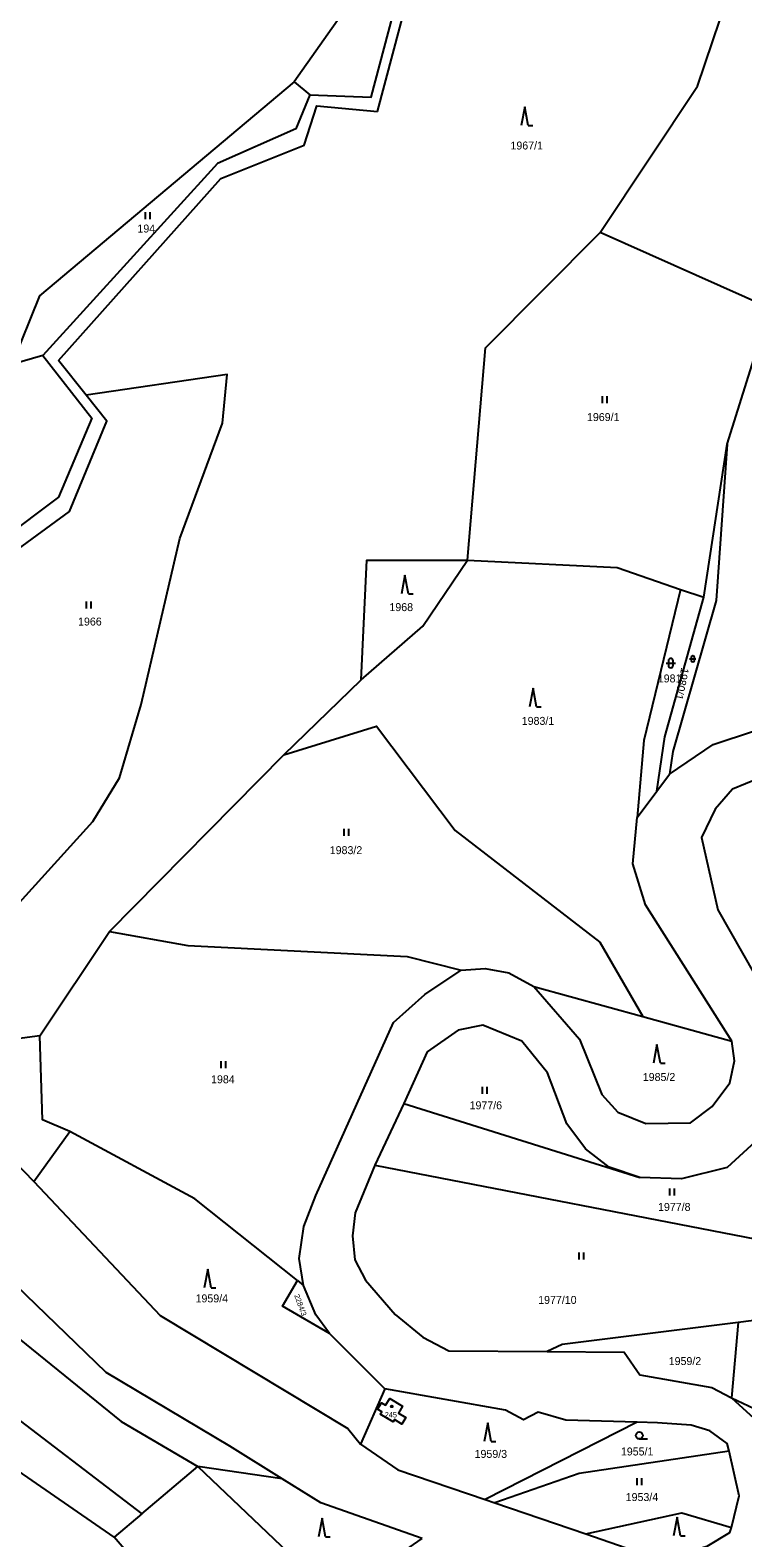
# Model space of a CAD drawing. Extents: x -725728 to -720881, y -1068679 to -1063504.
# Drawn here: x -722564.1 to -722411.6, y -1066615.6 to -1066293 of the extents above; entities that cross this region are included whole.
import ezdxf

# ---------------------------------------------------------------- set-up
doc = ezdxf.new("R2010")
doc.units = 0
for name, color, linetype in [('Hranice parcel', 7, 'Continuous'), ('Parcelní čísla', 7, 'Continuous'), ('Značky budov', 7, 'Continuous'), ('Značky kultur', 7, 'Continuous')]:
    doc.layers.add(name, color=color, linetype=linetype)

# ---------------------------------------------------------------- blocks, each defined once
blk = doc.blocks.new('3.06_1')
at = {"layer": 'Značky kultur'}
for p, q in [((-0.051, 0), (-0.051, 0.15)), ((0.049, 0), (0.049, 0.15))]:
    blk.add_line(p, q, dxfattribs=at)

msp = doc.modelspace()

# ---------------------------------------------------------------- linework, layer by layer
at = {"layer": 'Hranice parcel'}
for p, q in [((-722489.79, -1066310.42), (-722482.21, -1066281.73)), ((-722489.79, -1066310.42), (-722482.21, -1066281.73)), ((-722507.61, -1066304.03), (-722504.27, -1066306.85)), ((-722558.05, -1066363.68), (-722523.3, -1066324.77)), ((-722558.05, -1066363.68), (-722523.3, -1066324.77)), ((-722405.85, -1066352.47), (-722442.14, -1066336.29)), ((-722414.99, -1066381.56), (-722405.85, -1066352.47)), ((-722561.44, -1066362.6), (-722568.06, -1066364.51)), ((-722552.14, -1066371.09), (-722558.05, -1066363.68)), ((-722552.14, -1066371.09), (-722558.05, -1066363.68)), ((-722419.95, -1066414.31), (-722414.99, -1066381.56)), ((-722424.99, -1066412.65), (-722419.95, -1066414.31)), ((-722509.81, -1066448.05), (-722493.33, -1066431.98)), ((-722547.17, -1066485.86), (-722509.81, -1066448.05)), ((-722430, -1066455.8), (-722427.29, -1066452.19)), ((-722434.25, -1066461.47), (-722430, -1066455.8)), ((-722562.05, -1066508.2), (-722547.17, -1066485.86)), ((-722456.32, -1066497.64), (-722433, -1066504.07)), ((-722433, -1066504.07), (-722414.01, -1066509.31)), ((-722484.19, -1066522.63), (-722490.4, -1066535.88)), ((-722484.19, -1066522.63), (-722433.7, -1066538.5)), ((-722563.35, -1066539.35), (-722555.65, -1066528.64)), ((-722490.4, -1066535.88), (-722386.61, -1066555.97)), ((-722614.88, -1066553.54), (-722540.25, -1066610.42)), ((-722506.94, -1066560.54), (-722505.65, -1066561.57)), ((-722382.75, -1066565.75), (-722412.64, -1066569.48)), ((-722412.64, -1066569.48), (-722414.04, -1066585.59)), ((-722488.21, -1066583.72), (-722500.04, -1066571.89)), ((-722488.21, -1066583.72), (-722493.43, -1066595.56)), ((-722434.24, -1066590.83), (-722466.73, -1066607.4)), ((-722540.25, -1066610.42), (-722528.25, -1066600.33)), ((-722510.19, -1066602.98), (-722528.25, -1066600.33)), ((-722466.73, -1066607.4), (-722464.68, -1066608.1)), ((-722464.68, -1066608.1), (-722445.26, -1066614.75)), ((-722540.25, -1066610.42), (-722546.18, -1066615.41)), ((-722534.78, -1066628.61), (-722546.18, -1066615.41))]:
    msp.add_line(p, q, dxfattribs=at)
for points in [[(-722455.07, -1066212.66), (-722464.56, -1066243.05), (-722507.61, -1066304.03)], [(-722504.27, -1066306.85), (-722491.14, -1066307.32), (-722483.71, -1066279.31), (-722472.32, -1066274.24), (-722462.67, -1066261.58), (-722452.07, -1066256.04), (-722452.07, -1066247.81), (-722450.17, -1066223.43), (-722445.9, -1066220.11), (-722447.48, -1066213.94)], [(-722442.14, -1066336.29), (-722421.34, -1066305.02), (-722413.33, -1066281.34), (-722402.98, -1066269.66), (-722400.8, -1066249.46), (-722397.49, -1066242.41)], [(-722507.61, -1066304.03), (-722562.12, -1066349.87), (-722568.06, -1066364.51)], [(-722504.27, -1066306.85), (-722507.28, -1066314.13), (-722524.04, -1066321.57), (-722561.44, -1066362.6)], [(-722523.3, -1066324.77), (-722505.51, -1066317.6), (-722502.75, -1066309.19), (-722489.79, -1066310.42)], [(-722523.3, -1066324.77), (-722505.51, -1066317.6), (-722502.75, -1066309.19), (-722489.79, -1066310.42)], [(-722470.52, -1066406.38), (-722466.69, -1066361.01), (-722442.14, -1066336.29)], [(-722561.44, -1066362.6), (-722550.94, -1066376.01), (-722558.06, -1066392.95), (-722570.08, -1066401.97), (-722576.09, -1066422.23), (-722572.92, -1066438.69), (-722588.27, -1066450.4), (-722586.85, -1066465.76), (-722593.49, -1066468.92), (-722593.17, -1066473.51), (-722597.69, -1066475.18)], [(-722597.1, -1066497.53), (-722589.04, -1066495.34), (-722583.75, -1066495.11), (-722566.37, -1066479.68), (-722550.72, -1066462.3), (-722544.98, -1066452.98), (-722540.37, -1066437.32), (-722532.09, -1066401.76), (-722523, -1066377.12), (-722521.96, -1066366.65), (-722552.14, -1066371.09)], [(-722588.73, -1066470.96), (-722584.54, -1066468.38), (-722585.5, -1066452.93), (-722569.92, -1066440.1), (-722573.37, -1066422.58), (-722567.71, -1066404.79), (-722555.71, -1066395.96), (-722547.71, -1066376.64), (-722552.14, -1066371.09)], [(-722588.73, -1066470.96), (-722584.54, -1066468.38), (-722585.5, -1066452.93), (-722569.92, -1066440.1), (-722573.37, -1066422.58), (-722567.71, -1066404.79), (-722555.71, -1066395.96), (-722547.71, -1066376.64), (-722552.14, -1066371.09)], [(-722414.99, -1066381.56), (-722417.34, -1066415), (-722426.59, -1066447.32), (-722427.29, -1066452.19)], [(-722493.33, -1066431.98), (-722492.11, -1066406.38), (-722470.52, -1066406.38)], [(-722493.33, -1066431.98), (-722480.09, -1066420.49), (-722470.52, -1066406.38)], [(-722470.52, -1066406.38), (-722438.49, -1066407.95), (-722424.99, -1066412.65)], [(-722424.99, -1066412.65), (-722432.83, -1066445.02), (-722434.25, -1066461.47)], [(-722430, -1066455.8), (-722428.33, -1066444.19), (-722419.95, -1066414.31)], [(-722509.81, -1066448.05), (-722490.02, -1066441.94), (-722473.2, -1066464.27), (-722442.24, -1066488.1), (-722433, -1066504.07)], [(-722427.29, -1066452.19), (-722418.01, -1066445.87), (-722409.11, -1066442.91), (-722393.39, -1066445.36), (-722385.78, -1066452.58), (-722379.21, -1066461.34)], [(-722371.47, -1066488.08), (-722375.09, -1066485.97), (-722379.47, -1066481.72), (-722383.59, -1066475.27), (-722393.52, -1066458.77), (-722398.29, -1066455.15), (-722402.72, -1066453.28), (-722408.31, -1066453.09), (-722413.81, -1066455.39), (-722417.57, -1066459.7), (-722420.51, -1066465.75), (-722416.97, -1066481.2), (-722403.76, -1066504.41), (-722401.94, -1066512.16), (-722402.45, -1066515.82)], [(-722414.01, -1066509.31), (-722432.44, -1066480.17), (-722435.15, -1066471.4), (-722434.25, -1066461.47)], [(-722547.17, -1066485.86), (-722530.36, -1066488.84), (-722483.48, -1066491.22), (-722471.87, -1066494.1)], [(-722505.65, -1066561.57), (-722506.56, -1066555.83), (-722505.59, -1066549), (-722503.03, -1066542.35), (-722486.35, -1066505.3), (-722479.67, -1066499.33), (-722471.87, -1066494.1)], [(-722471.87, -1066494.1), (-722466.75, -1066493.74), (-722461.69, -1066494.71), (-722456.32, -1066497.64)], [(-722456.32, -1066497.64), (-722446.56, -1066508.9), (-722441.8, -1066520.74), (-722438.4, -1066524.48), (-722432.42, -1066526.92), (-722422.85, -1066526.8), (-722418.16, -1066523.26), (-722414.44, -1066518.26), (-722413.4, -1066513.5), (-722414.01, -1066509.31)], [(-722433.7, -1066538.5), (-722440.25, -1066536.3), (-722445.29, -1066532.35), (-722449.31, -1066526.98), (-722453.46, -1066516.06), (-722458.9, -1066509.31), (-722467.23, -1066505.91), (-722472.52, -1066506.95), (-722479.21, -1066511.58), (-722484.19, -1066522.63)], [(-722562.05, -1066508.2), (-722584.26, -1066511.08), (-722586.2, -1066511.84)], [(-722555.65, -1066528.64), (-722561.45, -1066526.11), (-722562.05, -1066508.2)], [(-722586.2, -1066511.84), (-722577.7, -1066518.6), (-722571.75, -1066530.68), (-722563.35, -1066539.35)], [(-722403.04, -1066520.09), (-722407.31, -1066529.3), (-722414.99, -1066536.37), (-722424.74, -1066538.75), (-722433.7, -1066538.5)], [(-722510.19, -1066602.98), (-722521.42, -1066596), (-722547.89, -1066580.22), (-722582.24, -1066547.05), (-722604.08, -1066523.94), (-722612.57, -1066523.34), (-722614.1, -1066524.67)], [(-722614.1, -1066524.67), (-722591.53, -1066549.78), (-722594.19, -1066557.86), (-722586.53, -1066566.1), (-722575.96, -1066565.35), (-722544.65, -1066590.67), (-722528.25, -1066600.33)], [(-722506.94, -1066560.54), (-722528.86, -1066543.08), (-722555.65, -1066528.64)], [(-722490.4, -1066535.88), (-722494.55, -1066546.07), (-722495.16, -1066550.95), (-722494.68, -1066556.08), (-722492.36, -1066560.47), (-722486.02, -1066567.79), (-722480.11, -1066572.62), (-722474.56, -1066575.55), (-722453.48, -1066575.73)], [(-722563.35, -1066539.35), (-722536.29, -1066567.98), (-722496.16, -1066592.17), (-722493.43, -1066595.56)], [(-722546.18, -1066615.41), (-722576.45, -1066594.53), (-722597.94, -1066573.71), (-722614.88, -1066553.54)], [(-722500.04, -1066571.89), (-722510.16, -1066565.99), (-722506.94, -1066560.54)], [(-722500.04, -1066571.89), (-722503.03, -1066567.86), (-722505.65, -1066561.57)], [(-722412.64, -1066569.48), (-722450.29, -1066574.18), (-722453.48, -1066575.73)], [(-722453.48, -1066575.73), (-722437.03, -1066575.87), (-722433.66, -1066580.7), (-722418.26, -1066583.4), (-722414.04, -1066585.59)], [(-722434.24, -1066590.83), (-722449.5, -1066590.43), (-722455.46, -1066588.69), (-722458.54, -1066590.33), (-722462.44, -1066588.27), (-722488.21, -1066583.72)], [(-722489.2, -1066589.09), (-722488.9, -1066588.6), (-722489.81, -1066588.05), (-722488.97, -1066586.66), (-722488.06, -1066587.21), (-722487.16, -1066585.74), (-722484.44, -1066587.39), (-722485.33, -1066588.87), (-722483.73, -1066589.84), (-722484.57, -1066591.23), (-722486.18, -1066590.25), (-722486.48, -1066590.74), (-722489.2, -1066589.09)], [(-722414.04, -1066585.59), (-722405.58, -1066589.65), (-722402.72, -1066595.3), (-722403.53, -1066602.19)], [(-722414.04, -1066585.59), (-722409.27, -1066589.97), (-722404.43, -1066598.22), (-722403.53, -1066602.19)], [(-722414.54, -1066597.02), (-722415.02, -1066595.36), (-722418.72, -1066592.69), (-722422.72, -1066591.46), (-722429.9, -1066590.94), (-722434.24, -1066590.83)], [(-722493.43, -1066595.56), (-722485.42, -1066601), (-722466.73, -1066607.4)], [(-722414.54, -1066597.02), (-722446.63, -1066601.83), (-722464.68, -1066608.1)], [(-722414.03, -1066613.35), (-722412.45, -1066606.58), (-722414.54, -1066597.02)], [(-722528.25, -1066600.33), (-722498.62, -1066628.48), (-722480.28, -1066615.71)], [(-722480.28, -1066615.71), (-722501.93, -1066608.11), (-722510.19, -1066602.98)], [(-722445.26, -1066614.75), (-722424.67, -1066610.24), (-722414.03, -1066613.35)], [(-722445.26, -1066614.75), (-722431.44, -1066619.48), (-722426.42, -1066619.38), (-722419.23, -1066617.33), (-722414.41, -1066614.45), (-722414.03, -1066613.35)]]:
    msp.add_lwpolyline(points, dxfattribs=at)
at = {"layer": 'Značky budov'}
msp.add_circle((-722486.74, -1066587.47), 0.175, dxfattribs=at)
at = {"layer": 'Značky kultur'}
for p, q in [((-722458.31, -1066309.39), (-722459.06, -1066313.39)), ((-722457.56, -1066313.39), (-722458.31, -1066309.39)), ((-722457.56, -1066313.39), (-722456.56, -1066313.39)), ((-722441.65, -1066372.84), (-722441.65, -1066371.34)), ((-722440.65, -1066372.84), (-722440.65, -1066371.34)), ((-722483.93, -1066409.63), (-722484.68, -1066413.63)), ((-722483.18, -1066413.63), (-722483.93, -1066409.63)), ((-722552.1, -1066416.78), (-722552.1, -1066415.28)), ((-722551.1, -1066416.78), (-722551.1, -1066415.28)), ((-722483.18, -1066413.63), (-722482.18, -1066413.63)), ((-722428.05, -1066428.41), (-722426.05, -1066428.41)), ((-722427.55, -1066427.91), (-722427.55, -1066428.91)), ((-722426.55, -1066428.91), (-722426.55, -1066427.91)), ((-722423.01, -1066427.5), (-722421.67, -1066427.5)), ((-722422.68, -1066427.17), (-722422.68, -1066427.84)), ((-722422.01, -1066427.84), (-722422.01, -1066427.17)), ((-722456.52, -1066433.81), (-722457.27, -1066437.81)), ((-722455.77, -1066437.81), (-722456.52, -1066433.81)), ((-722455.77, -1066437.81), (-722454.77, -1066437.81)), ((-722496.92, -1066465.36), (-722496.92, -1066463.86)), ((-722495.92, -1066465.36), (-722495.92, -1066463.86)), ((-722430.03, -1066510.05), (-722430.78, -1066514.05)), ((-722429.28, -1066514.05), (-722430.03, -1066510.05)), ((-722523.26, -1066515.09), (-722523.26, -1066513.59)), ((-722522.26, -1066515.09), (-722522.26, -1066513.59)), ((-722429.28, -1066514.05), (-722428.28, -1066514.05)), ((-722467.37, -1066520.57), (-722467.37, -1066519.07)), ((-722466.37, -1066520.57), (-722466.37, -1066519.07)), ((-722427.27, -1066542.33), (-722427.27, -1066540.83)), ((-722426.27, -1066542.33), (-722426.27, -1066540.83)), ((-722446.68, -1066556.04), (-722446.68, -1066554.54)), ((-722445.68, -1066556.04), (-722445.68, -1066554.54)), ((-722526.12, -1066558.11), (-722526.87, -1066562.11)), ((-722525.37, -1066562.11), (-722526.12, -1066558.11)), ((-722525.37, -1066562.11), (-722524.37, -1066562.11)), ((-722466.23, -1066590.95), (-722466.98, -1066594.95)), ((-722465.48, -1066594.95), (-722466.23, -1066590.95)), ((-722465.48, -1066594.95), (-722464.48, -1066594.95)), ((-722433.79, -1066594.43), (-722432.04, -1066594.43)), ((-722434.21, -1066604.29), (-722434.21, -1066602.79)), ((-722433.21, -1066604.29), (-722433.21, -1066602.79)), ((-722501.67, -1066611.34), (-722502.42, -1066615.34)), ((-722500.92, -1066615.34), (-722501.67, -1066611.34)), ((-722425.7, -1066611.17), (-722426.45, -1066615.17)), ((-722424.95, -1066615.17), (-722425.7, -1066611.17)), ((-722500.92, -1066615.34), (-722499.92, -1066615.34)), ((-722424.95, -1066615.17), (-722423.95, -1066615.17))]:
    msp.add_line(p, q, dxfattribs=at)
msp.add_circle((-722433.79, -1066593.68), 0.75, dxfattribs=at)
for centre, radius, start, end in [((-722427.05, -1066427.91), 0.5, 0, 180), ((-722427.05, -1066428.91), 0.5, 180, 359.9879), ((-722422.34, -1066427.17), 0.335, 0, 180), ((-722422.34, -1066427.84), 0.335, 180, 359.9879)]:
    msp.add_arc(centre, radius, start, end, dxfattribs=at)

# ---------------------------------------------------------------- block references
at = {"layer": 'Značky kultur', "xscale": 10, "yscale": 10}
msp.add_blockref('3.06_1', (-722538.95, -1066333.46), dxfattribs=at)

# ---------------------------------------------------------------- texts
at = {"layer": 'Parcelní čísla'}
for s, height, p in [('1967/1', 1.7, (-722461.35, -1066318.54)), ('194', 1.7, (-722541.17, -1066336.3)), ('1969/1', 1.7, (-722444.98, -1066376.64)), ('1968', 1.7, (-722487.25, -1066417.3)), ('1966', 1.7, (-722553.87, -1066420.39)), ('1981', 1.7, (-722429.83, -1066432.56)), ('1983/1', 1.7, (-722458.94, -1066441.64)), ('1983/2', 1.7, (-722500.02, -1066469.3)), ('1985/2', 1.7, (-722433.04, -1066517.83)), ('1984', 1.7, (-722525.41, -1066518.32)), ('1977/6', 1.7, (-722470.1, -1066523.89)), ('1977/8', 1.7, (-722429.78, -1066545.63)), ('1959/4', 1.7, (-722528.73, -1066565.2)), ('1977/10', 1.7, (-722455.42, -1066565.53)), ('1959/2', 1.7, (-722427.49, -1066578.61)), ('245', 1.14, (-722488.27, -1066589.82)), ('1959/3', 1.7, (-722469.03, -1066598.47)), ('1955/1', 1.7, (-722437.72, -1066597.95)), ('1953/4', 1.7, (-722436.7, -1066607.71))]:
    msp.add_text(s, height=height, dxfattribs=at).set_placement(p)
for s, height, rotation, p in [('1980/1', 1.7, 258, (-722424.79, -1066429.31)), ('2284/3', 1.14, 290, (-722507.64, -1066563.71))]:
    msp.add_text(s, height=height, rotation=rotation, dxfattribs=at).set_placement(p)

doc.saveas('drawing.dxf')
